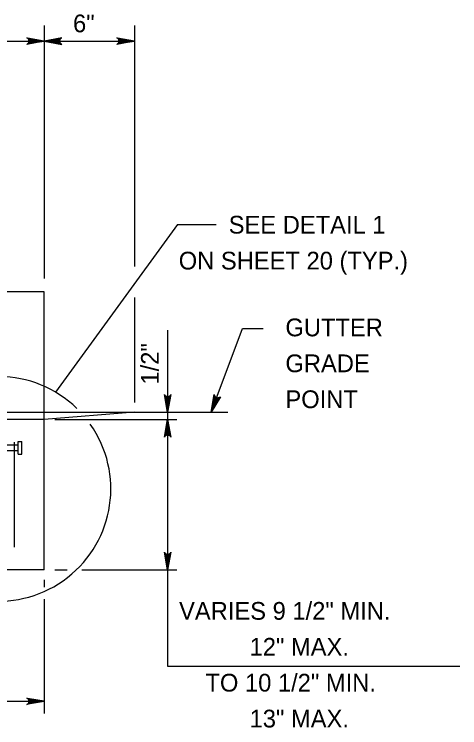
# Model space of a CAD drawing. Extents: x 2087776 to 2104538, y 970919 to 982612.
# Drawn here: x 2096817.6 to 2097064.9, y 973507.8 to 973903.7 of the extents above; entities that cross this region are included whole.
import ezdxf

# ---------------------------------------------------------------- set-up
doc = ezdxf.new("R2010")
doc.units = 0
doc.layers.add('1', color=7, linetype='Continuous')

msp = doc.modelspace()

# ---------------------------------------------------------------- linework, layer by layer
at = {"layer": '1'}
for p, q in [((2096834.27, 973897.38), (2096834.27, 973757.16)), ((2096884.27, 973897.38), (2096884.27, 973763.68)), ((2096307.19, 973888.8), (2096884.27, 973888.8)), ((2096908.26, 973786.98), (2096840.43, 973694.05)), ((2096908.26, 973786.98), (2096929.72, 973786.98)), ((2096834.27, 973749.63), (2096357.19, 973749.63)), ((2096834.27, 973595.44), (2096834.27, 973749.63)), ((2096884.27, 973746.56), (2096884.27, 973688.33)), ((2096926.86, 973682.96), (2096944.33, 973729.31)), ((2096944.33, 973729.31), (2096955.8, 973729.31)), ((2096902.74, 973728.34), (2096902.74, 973541.91)), ((2096641.95, 973682.96), (2096936.2, 973682.96)), ((2096884.27, 973682.96), (2096834.27, 973678.79)), ((2096834.27, 973678.79), (2096525.52, 973678.79)), ((2096840.19, 973678.79), (2096907.75, 973678.79)), ((2096817.6, 973666.29), (2096817.6, 973607.94)), ((2096819.77, 973666.73), (2096821.77, 973666.73)), ((2096819.77, 973659.61), (2096819.77, 973666.73)), ((2096821.77, 973659.61), (2096821.77, 973666.73)), ((2096798.85, 973664.73), (2096819.77, 973664.73)), ((2096798.85, 973661.61), (2096819.77, 973661.61)), ((2096819.77, 973659.61), (2096819.77, 973661.84)), ((2096819.77, 973659.61), (2096821.77, 973659.61)), ((2096821.77, 973659.61), (2096821.77, 973661.01)), ((2096834.27, 973595.44), (2096357.19, 973595.44)), ((2096840.19, 973595.44), (2096846.98, 973595.44)), ((2096855.09, 973595.44), (2096907.75, 973595.44)), ((2096834.27, 973589.89), (2096834.27, 973585.84)), ((2096834.27, 973579.08), (2096834.27, 973515.7)), ((2096902.74, 973541.91), (2097064.86, 973541.91)), ((2096357.19, 973522.49), (2096834.27, 973522.49))]:
    msp.add_line(p, q, dxfattribs=at)
for points in [[(2096834.27, 973888.8), (2096824.48, 973886.97), (2096824.86, 973887.23), (2096825.24, 973887.49), (2096825.43, 973887.82), (2096825.63, 973888.15), (2096825.68, 973888.48), (2096825.74, 973888.8), (2096825.68, 973889.13), (2096825.63, 973889.46), (2096825.43, 973889.79), (2096825.24, 973890.12), (2096824.86, 973890.38), (2096824.48, 973890.64), (2096834.27, 973888.8), (2096824.86, 973890.38), (2096825.24, 973890.12), (2096834.27, 973888.8), (2096825.43, 973889.79), (2096825.63, 973889.46), (2096834.27, 973888.8), (2096825.68, 973889.13), (2096825.74, 973888.8), (2096834.27, 973888.8), (2096825.68, 973888.48), (2096825.63, 973888.15), (2096834.27, 973888.8), (2096825.43, 973887.82), (2096825.24, 973887.49), (2096834.27, 973888.8), (2096824.86, 973887.23)], [(2096834.27, 973888.8), (2096844.05, 973886.97), (2096843.68, 973887.23), (2096843.3, 973887.49), (2096843.11, 973887.82), (2096842.91, 973888.15), (2096842.86, 973888.48), (2096842.8, 973888.8), (2096842.86, 973889.13), (2096842.91, 973889.46), (2096843.11, 973889.79), (2096843.3, 973890.12), (2096843.68, 973890.38), (2096844.05, 973890.64), (2096834.27, 973888.8), (2096843.68, 973890.38), (2096843.3, 973890.12), (2096834.27, 973888.8), (2096843.11, 973889.79), (2096842.91, 973889.46), (2096834.27, 973888.8), (2096842.86, 973889.13), (2096842.8, 973888.8), (2096834.27, 973888.8), (2096842.86, 973888.48), (2096842.91, 973888.15), (2096834.27, 973888.8), (2096843.11, 973887.82), (2096843.3, 973887.49), (2096834.27, 973888.8), (2096843.68, 973887.23)], [(2096884.27, 973888.8), (2096874.48, 973886.97), (2096874.86, 973887.23), (2096875.24, 973887.49), (2096875.43, 973887.82), (2096875.63, 973888.15), (2096875.68, 973888.48), (2096875.74, 973888.8), (2096875.68, 973889.13), (2096875.63, 973889.46), (2096875.43, 973889.79), (2096875.24, 973890.12), (2096874.86, 973890.38), (2096874.48, 973890.64), (2096884.27, 973888.8), (2096874.86, 973890.38), (2096875.24, 973890.12), (2096884.27, 973888.8), (2096875.43, 973889.79), (2096875.63, 973889.46), (2096884.27, 973888.8), (2096875.68, 973889.13), (2096875.74, 973888.8), (2096884.27, 973888.8), (2096875.68, 973888.48), (2096875.63, 973888.15), (2096884.27, 973888.8), (2096875.43, 973887.82), (2096875.24, 973887.49), (2096884.27, 973888.8), (2096874.86, 973887.23)], [(2096902.74, 973682.96), (2096900.91, 973692.75), (2096901.17, 973692.37), (2096901.43, 973691.99), (2096901.76, 973691.8), (2096902.09, 973691.6), (2096902.42, 973691.55), (2096902.74, 973691.49), (2096903.07, 973691.55), (2096903.4, 973691.6), (2096903.73, 973691.8), (2096904.06, 973691.99), (2096904.32, 973692.37), (2096904.58, 973692.75), (2096902.74, 973682.96), (2096904.32, 973692.37), (2096904.06, 973691.99), (2096902.74, 973682.96), (2096903.73, 973691.8), (2096903.4, 973691.6), (2096902.74, 973682.96), (2096903.07, 973691.55), (2096902.74, 973691.49), (2096902.74, 973682.96), (2096902.42, 973691.55), (2096902.09, 973691.6), (2096902.74, 973682.96), (2096901.76, 973691.8), (2096901.43, 973691.99), (2096902.74, 973682.96), (2096901.17, 973692.37)], [(2096926.86, 973682.96), (2096928.59, 973692.77), (2096928.7, 973692.32), (2096928.82, 973691.88), (2096929.05, 973691.58), (2096929.29, 973691.28), (2096929.58, 973691.11), (2096929.87, 973690.94), (2096930.19, 973690.88), (2096930.52, 973690.82), (2096930.9, 973690.88), (2096931.27, 973690.95), (2096931.65, 973691.21), (2096932.03, 973691.47), (2096926.86, 973682.96), (2096931.65, 973691.21), (2096931.27, 973690.95), (2096926.86, 973682.96), (2096930.9, 973690.88), (2096930.52, 973690.82), (2096926.86, 973682.96), (2096930.19, 973690.88), (2096929.87, 973690.94), (2096926.86, 973682.96), (2096929.58, 973691.11), (2096929.29, 973691.28), (2096926.86, 973682.96), (2096929.05, 973691.58), (2096928.82, 973691.88), (2096926.86, 973682.96), (2096928.7, 973692.32)], [(2096902.74, 973678.79), (2096904.58, 973669.01), (2096904.32, 973669.38), (2096904.06, 973669.76), (2096903.73, 973669.95), (2096903.4, 973670.15), (2096903.07, 973670.2), (2096902.74, 973670.26), (2096902.42, 973670.2), (2096902.09, 973670.15), (2096901.76, 973669.95), (2096901.43, 973669.76), (2096901.17, 973669.38), (2096900.91, 973669.01), (2096902.74, 973678.79), (2096901.17, 973669.38), (2096901.43, 973669.76), (2096902.74, 973678.79), (2096901.76, 973669.95), (2096902.09, 973670.15), (2096902.74, 973678.79), (2096902.42, 973670.2), (2096902.74, 973670.26), (2096902.74, 973678.79), (2096903.07, 973670.2), (2096903.4, 973670.15), (2096902.74, 973678.79), (2096903.73, 973669.95), (2096904.06, 973669.76), (2096902.74, 973678.79), (2096904.32, 973669.38)], [(2096902.74, 973595.44), (2096900.91, 973605.23), (2096901.17, 973604.85), (2096901.43, 973604.47), (2096901.76, 973604.28), (2096902.09, 973604.08), (2096902.42, 973604.03), (2096902.74, 973603.97), (2096903.07, 973604.03), (2096903.4, 973604.08), (2096903.73, 973604.28), (2096904.06, 973604.47), (2096904.32, 973604.85), (2096904.58, 973605.23), (2096902.74, 973595.44), (2096904.32, 973604.85), (2096904.06, 973604.47), (2096902.74, 973595.44), (2096903.73, 973604.28), (2096903.4, 973604.08), (2096902.74, 973595.44), (2096903.07, 973604.03), (2096902.74, 973603.97), (2096902.74, 973595.44), (2096902.42, 973604.03), (2096902.09, 973604.08), (2096902.74, 973595.44), (2096901.76, 973604.28), (2096901.43, 973604.47), (2096902.74, 973595.44), (2096901.17, 973604.85)], [(2096834.27, 973522.49), (2096824.48, 973520.65), (2096824.86, 973520.92), (2096825.24, 973521.18), (2096825.43, 973521.5), (2096825.63, 973521.83), (2096825.68, 973522.16), (2096825.74, 973522.49), (2096825.68, 973522.82), (2096825.63, 973523.15), (2096825.43, 973523.47), (2096825.24, 973523.8), (2096824.86, 973524.06), (2096824.48, 973524.32), (2096834.27, 973522.49), (2096824.86, 973524.06), (2096825.24, 973523.8), (2096834.27, 973522.49), (2096825.43, 973523.47), (2096825.63, 973523.15), (2096834.27, 973522.49), (2096825.68, 973522.82), (2096825.74, 973522.49), (2096834.27, 973522.49), (2096825.68, 973522.16), (2096825.63, 973521.83), (2096834.27, 973522.49), (2096825.43, 973521.5), (2096825.24, 973521.18), (2096834.27, 973522.49), (2096824.86, 973520.92)]]:
    msp.add_lwpolyline(points, dxfattribs=at)
msp.add_arc((2096808.93, 973640.33), 62.27, 45.8156, 35.2038, dxfattribs=at)

# ---------------------------------------------------------------- texts
for s, rotation, p in [('6"', 360, (2096850.21, 973893.68)), ('1/2"', 90, (2096897.81, 973698.24))]:
    msp.add_text(s, height=9.843, rotation=rotation, dxfattribs=at).set_placement(p)
for s, height, p in [('SEE DETAIL 1', 9.8425, (2096936.62, 973781.99)), ('ON SHEET 20 (TYP.)', 9.8425, (2096908.88, 973762.07)), ('GUTTER', 9.843, (2096968.1, 973725.01)), ('GRADE', 9.843, (2096968.1, 973705.08)), ('POINT', 9.843, (2096968.1, 973685.16)), ('VARIES 9 1/2" MIN.', 9.8425, (2096909.07, 973567.74)), ('12" MAX.', 9.843, (2096948.21, 973547.82)), ('TO 10 1/2" MIN.', 9.8425, (2096923.72, 973527.9)), ('13" MAX.', 9.843, (2096948.21, 973507.98))]:
    msp.add_text(s, height=height, dxfattribs=at).set_placement(p)

doc.saveas('drawing.dxf')
